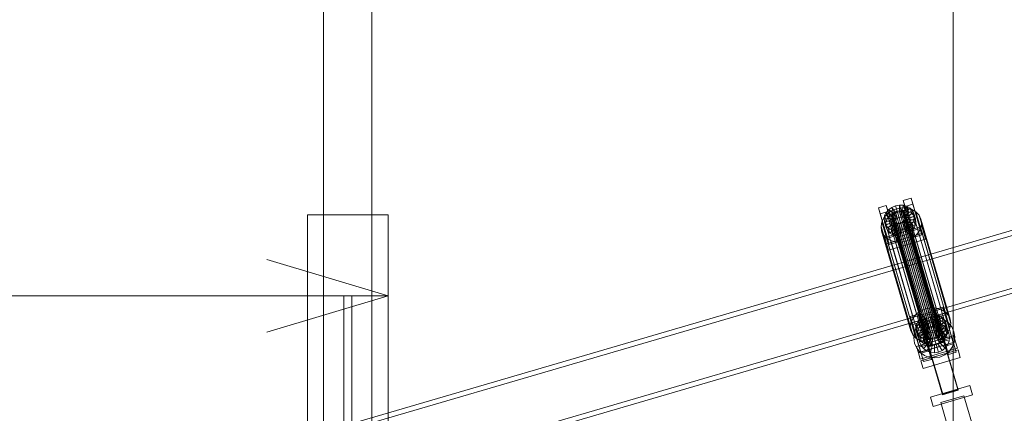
# Model space of a CAD drawing. Header units: millimetres. Extents: x -4395 to 65662, y -65530 to 6847.
# Tile 583 of 656: x 5494 to 6713, y 1954 to 2442. Entities that reach past the tile are written whole.
import ezdxf

# ---------------------------------------------------------------- set-up
doc = ezdxf.new("R2010")
doc.units = ezdxf.units.MM
for name, color, linetype, lineweight in [('COTAS_P', 1, 'Continuous', 0), ('lateral_C01', 7, 'Continuous', 0), ('lateral_dosificador', 7, 'Continuous', 0)]:
    doc.layers.add(name, color=color, linetype=linetype, lineweight=lineweight)
doc.dimstyles.new('R19_100', dxfattribs={"dimtxt": 250, "dimasz": 150, "dimexe": 150, "dimexo": 80, "dimgap": 100, "dimtad": 1, "dimtih": 1, "dimtoh": 1, "dimdsep": 46, "dimcen": 0.09, "dimadec": 0, "dimazin": 0, "dimtfac": 1, "dimtdec": 4, "dimtofl": 0, "dimtmove": 0, "dimatfit": 3, "dimfxl": 1, "dimtolj": 1, "dimtzin": 0, "dimarcsym": 0})

# ---------------------------------------------------------------- blocks, each defined once
blk = doc.blocks.new('DIM_R33_1')
at = {"layer": 'COTAS_P'}
for p, q in [((796, 1103.4), (9904.9, 3783.4)), ((9904.9, 3783.4), (9748.3, 3784.2)), ((9904.9, 3783.4), (9773.7, 3697.9)), ((10158.9, 2920), (9904.9, 3783.4)), ((796, 1103.4), (927.2, 1188.9)), ((1050, 240), (796, 1103.4)), ((796, 1103.4), (952.6, 1102.6))]:
    blk.add_line(p, q, dxfattribs=at)
blk.add_text('9495 P', height=250, rotation=16.3948, dxfattribs=at).set_placement((5322.2, 2539.3))
blk = doc.blocks.new('DIM_R33_22')
at = {"layer": 'COTAS_P'}
for p, q in [((4250, 2100), (4400, 2145)), ((5950, 2100), (5800, 2145)), ((4250, 1200), (4250, 2100)), ((5950, 2100), (4250, 2100)), ((4250, 2100), (4400, 2055)), ((5950, 2100), (5800, 2055)), ((5950, 1200), (5950, 2100))]:
    blk.add_line(p, q, dxfattribs=at)
blk.add_text('1700 P', height=250, rotation=180, dxfattribs=at).set_placement((5100, 2000))
blk = doc.blocks.new('DIM_R33_23')
at = {"layer": 'COTAS_P'}
for p, q in [((5950, 3800), (6650, 3800)), ((6650, 3800), (6605, 3650)), ((6650, 1200), (6650, 3800)), ((6650, 3800), (6695, 3650)), ((6650, 1200), (6605, 1350)), ((6650, 1200), (6695, 1350)), ((5950, 1200), (6650, 1200))]:
    blk.add_line(p, q, dxfattribs=at)
blk.add_text('2600 P', height=250, rotation=90, dxfattribs=at).set_placement((6550, 2500))

msp = doc.modelspace()

# ---------------------------------------------------------------- linework, layer by layer
at = {"layer": 'lateral_C01'}
for p, q in [((7538.801, 2419.466), (6598.176, 2144.461)), ((6599.86, 2138.702), (7540.485, 2413.707)), ((6617.491, 2078.397), (7558.116, 2353.402)), ((7559.8, 2347.643), (6619.175, 2072.639)), ((6588.063, 2218.082), (6597.656, 2220.904)), ((6597.656, 2220.904), (6599.91, 2213.197)), ((6608.786, 2183.193), (6597.656, 2220.904)), ((6557.364, 2209.05), (6566.957, 2211.872)), ((6559.617, 2201.342), (6557.364, 2209.05)), ((6557.364, 2209.05), (6568.494, 2171.338)), ((6566.957, 2211.872), (6569.211, 2204.165)), ((6578.087, 2174.161), (6566.957, 2211.872)), ((6570.075, 2206.603), (6574.031, 2209.387)), ((6573.584, 2204.968), (6579.69, 2207.504)), ((6574.031, 2209.387), (6578.599, 2211.284)), ((6578.754, 2202.529), (6574.031, 2209.387)), ((6574.031, 2209.387), (6575.963, 2202.781)), ((6578.599, 2211.284), (6583.466, 2212.163)), ((6580.917, 2203.427), (6578.599, 2211.284)), ((6578.599, 2211.284), (6580.53, 2204.677)), ((6579.69, 2207.504), (6586.197, 2208.679)), ((6579.69, 2207.504), (6615.905, 2083.634)), ((6583.223, 2203.844), (6583.466, 2212.163)), ((6583.466, 2212.163), (6588.303, 2211.965)), ((6583.466, 2212.163), (6585.398, 2205.557)), ((6585.514, 2203.75), (6588.303, 2211.965)), ((6586.197, 2208.679), (6592.663, 2208.415)), ((6586.197, 2208.679), (6622.412, 2084.81)), ((6587.634, 2203.153), (6592.778, 2210.704)), ((6590.316, 2210.374), (6588.063, 2218.082)), ((6588.063, 2218.082), (6599.193, 2180.37)), ((6588.303, 2211.965), (6592.778, 2210.704)), ((6588.303, 2211.965), (6590.234, 2205.359)), ((6589.438, 2202.092), (6596.587, 2208.464)), ((6599.91, 2213.197), (6590.316, 2210.374)), ((6601.446, 2172.663), (6590.316, 2210.374)), ((6592.663, 2208.415), (6598.645, 2206.728)), ((6592.663, 2208.415), (6628.878, 2084.545)), ((6592.778, 2210.704), (6596.587, 2208.464)), ((6592.778, 2210.704), (6594.709, 2204.097)), ((6596.587, 2208.464), (6599.47, 2205.4)), ((6596.587, 2208.464), (6598.518, 2201.858)), ((6599.91, 2213.197), (6611.039, 2175.486)), ((6569.211, 2204.165), (6559.617, 2201.342)), ((6570.747, 2163.631), (6559.617, 2201.342)), ((6561.532, 2191.317), (6564.185, 2196.589)), ((6564.185, 2196.589), (6568.295, 2201.245)), ((6564.185, 2196.589), (6600.4, 2072.72)), ((6564.258, 2195.04), (6565.016, 2199.176)), ((6574.124, 2195.733), (6564.258, 2195.04)), ((6565.016, 2199.176), (6567, 2203.12)), ((6574.483, 2197.692), (6565.016, 2199.176)), ((6565.016, 2199.176), (6566.947, 2192.569)), ((6568.932, 2196.513), (6566.947, 2192.569)), ((6567, 2203.12), (6570.075, 2206.603)), ((6575.423, 2199.56), (6567, 2203.12)), ((6567, 2203.12), (6568.932, 2196.513)), ((6568.295, 2201.245), (6573.584, 2204.968)), ((6568.295, 2201.245), (6604.51, 2077.376)), ((6572.007, 2199.996), (6568.932, 2196.513)), ((6568.932, 2196.513), (6577.355, 2192.954)), ((6569.211, 2204.165), (6580.34, 2166.453)), ((6576.88, 2201.21), (6570.075, 2206.603)), ((6570.075, 2206.603), (6572.007, 2199.996)), ((6575.963, 2202.781), (6572.007, 2199.996)), ((6572.007, 2199.996), (6578.811, 2194.603)), ((6573.584, 2204.968), (6609.799, 2081.099)), ((6573.802, 2196.834), (6574.161, 2198.793)), ((6574.048, 2194.917), (6573.802, 2196.834)), ((6573.802, 2196.834), (6615.812, 2053.145)), ((6574.483, 2197.692), (6574.124, 2195.733)), ((6576.056, 2189.126), (6574.124, 2195.733)), ((6574.124, 2195.733), (6574.37, 2193.816)), ((6574.161, 2198.793), (6575.101, 2200.661)), ((6574.161, 2198.793), (6616.171, 2055.105)), ((6575.423, 2199.56), (6574.483, 2197.692)), ((6576.415, 2191.086), (6574.483, 2197.692)), ((6575.101, 2200.661), (6576.558, 2202.311)), ((6575.101, 2200.661), (6617.111, 2056.973)), ((6576.88, 2201.21), (6575.423, 2199.56)), ((6577.355, 2192.954), (6575.423, 2199.56)), ((6580.53, 2204.677), (6575.963, 2202.781)), ((6575.963, 2202.781), (6580.685, 2195.923)), ((6576.558, 2202.311), (6578.432, 2203.63)), ((6576.558, 2202.311), (6618.567, 2058.623)), ((6578.754, 2202.529), (6576.88, 2201.21)), ((6578.811, 2194.603), (6576.88, 2201.21)), ((6578.432, 2203.63), (6580.595, 2204.528)), ((6578.432, 2203.63), (6620.441, 2059.942)), ((6580.917, 2203.427), (6578.754, 2202.529)), ((6580.685, 2195.923), (6578.754, 2202.529)), ((6578.811, 2194.603), (6580.685, 2195.923)), ((6585.398, 2205.557), (6580.53, 2204.677)), ((6580.53, 2204.677), (6582.849, 2196.821)), ((6580.595, 2204.528), (6582.901, 2204.945)), ((6580.595, 2204.528), (6622.605, 2060.84)), ((6580.685, 2195.923), (6582.849, 2196.821)), ((6583.223, 2203.844), (6580.917, 2203.427)), ((6582.849, 2196.821), (6580.917, 2203.427)), ((6582.849, 2196.821), (6585.155, 2197.237)), ((6582.901, 2204.945), (6585.192, 2204.851)), ((6582.901, 2204.945), (6624.91, 2061.257)), ((6585.514, 2203.75), (6583.223, 2203.844)), ((6585.155, 2197.237), (6583.223, 2203.844)), ((6585.398, 2205.557), (6585.155, 2197.237)), ((6585.155, 2197.237), (6587.445, 2197.144)), ((6585.192, 2204.851), (6587.312, 2204.254)), ((6585.192, 2204.851), (6627.201, 2061.163)), ((6590.234, 2205.359), (6585.398, 2205.557)), ((6587.634, 2203.153), (6585.514, 2203.75)), ((6587.445, 2197.144), (6585.514, 2203.75)), ((6587.312, 2204.254), (6589.116, 2203.193)), ((6587.312, 2204.254), (6629.321, 2060.565)), ((6590.234, 2205.359), (6587.445, 2197.144)), ((6587.445, 2197.144), (6589.565, 2196.546)), ((6589.438, 2202.092), (6587.634, 2203.153)), ((6589.565, 2196.546), (6587.634, 2203.153)), ((6589.116, 2203.193), (6590.482, 2201.741)), ((6589.116, 2203.193), (6631.125, 2059.505)), ((6590.804, 2200.64), (6589.438, 2202.092)), ((6591.369, 2195.485), (6589.438, 2202.092)), ((6594.709, 2204.097), (6589.565, 2196.546)), ((6589.565, 2196.546), (6591.369, 2195.485)), ((6594.709, 2204.097), (6590.234, 2205.359)), ((6591.203, 2196.122), (6590.263, 2194.254)), ((6590.482, 2201.741), (6591.316, 2199.998)), ((6590.482, 2201.741), (6632.491, 2058.053)), ((6590.804, 2200.64), (6599.47, 2205.4)), ((6591.638, 2198.897), (6590.804, 2200.64)), ((6592.735, 2194.034), (6590.804, 2200.64)), ((6591.562, 2198.081), (6591.203, 2196.122)), ((6591.203, 2196.122), (6633.212, 2052.434)), ((6591.316, 2199.998), (6591.562, 2198.081)), ((6633.326, 2056.309), (6591.316, 2199.998)), ((6598.518, 2201.858), (6591.369, 2195.485)), ((6591.369, 2195.485), (6592.735, 2194.034)), ((6591.525, 2195.021), (6591.884, 2196.98)), ((6591.562, 2198.081), (6633.571, 2054.393)), ((6601.232, 2201.719), (6591.638, 2198.897)), ((6591.638, 2198.897), (6593.57, 2192.29)), ((6591.884, 2196.98), (6591.638, 2198.897)), ((6591.884, 2196.98), (6601.751, 2197.673)), ((6593.816, 2190.374), (6591.884, 2196.98)), ((6601.402, 2198.794), (6592.735, 2194.034)), ((6593.57, 2192.29), (6603.163, 2195.113)), ((6598.518, 2201.858), (6594.709, 2204.097)), ((6601.402, 2198.794), (6598.518, 2201.858)), ((6598.645, 2206.728), (6603.737, 2203.734)), ((6598.645, 2206.728), (6634.86, 2082.859)), ((6599.47, 2205.4), (6601.232, 2201.719)), ((6599.47, 2205.4), (6601.402, 2198.794)), ((6601.751, 2197.673), (6600.992, 2193.537)), ((6603.163, 2195.113), (6601.232, 2201.719)), ((6601.232, 2201.719), (6601.751, 2197.673)), ((6603.163, 2195.113), (6601.402, 2198.794)), ((6601.751, 2197.673), (6603.682, 2191.067)), ((6603.682, 2191.067), (6603.163, 2195.113)), ((6603.737, 2203.734), (6607.592, 2199.638)), ((6603.737, 2203.734), (6639.952, 2079.865)), ((6607.592, 2199.638), (6609.947, 2194.717)), ((6607.592, 2199.638), (6643.807, 2075.768)), ((6560.518, 2185.788), (6561.532, 2191.317)), ((6561.212, 2180.379), (6560.518, 2185.788)), ((6560.518, 2185.788), (6596.733, 2061.919)), ((6561.532, 2191.317), (6597.747, 2067.448)), ((6564.258, 2195.04), (6566.189, 2188.433)), ((6564.777, 2190.994), (6564.258, 2195.04)), ((6574.37, 2193.816), (6564.777, 2190.994)), ((6564.777, 2190.994), (6566.708, 2184.387)), ((6566.538, 2187.313), (6564.777, 2190.994)), ((6565.152, 2172.063), (6611.2, 2185.611)), ((6566.947, 2192.569), (6566.189, 2188.433)), ((6566.189, 2188.433), (6576.056, 2189.126)), ((6566.189, 2188.433), (6566.708, 2184.387)), ((6575.204, 2192.073), (6566.538, 2187.313)), ((6566.538, 2187.313), (6568.469, 2180.706)), ((6569.421, 2184.248), (6566.538, 2187.313)), ((6566.708, 2184.387), (6576.302, 2187.21)), ((6566.708, 2184.387), (6568.469, 2180.706)), ((6566.947, 2192.569), (6576.415, 2191.086)), ((6568.469, 2180.706), (6577.136, 2185.466)), ((6576.57, 2190.621), (6569.421, 2184.248)), ((6569.421, 2184.248), (6571.353, 2177.642)), ((6573.23, 2182.009), (6569.421, 2184.248)), ((6571.353, 2177.642), (6578.502, 2184.015)), ((6578.374, 2189.56), (6573.23, 2182.009)), ((6574.882, 2193.174), (6574.048, 2194.917)), ((6574.048, 2194.917), (6616.057, 2051.229)), ((6576.302, 2187.21), (6574.37, 2193.816)), ((6574.37, 2193.816), (6575.204, 2192.073)), ((6576.248, 2191.722), (6574.882, 2193.174)), ((6574.882, 2193.174), (6616.892, 2049.485)), ((6575.162, 2175.403), (6580.306, 2182.954)), ((6577.136, 2185.466), (6575.204, 2192.073)), ((6575.204, 2192.073), (6576.57, 2190.621)), ((6576.056, 2189.126), (6576.415, 2191.086)), ((6576.302, 2187.21), (6576.056, 2189.126)), ((6578.053, 2190.661), (6576.248, 2191.722)), ((6576.248, 2191.722), (6618.258, 2048.034)), ((6577.136, 2185.466), (6576.302, 2187.21)), ((6576.415, 2191.086), (6577.355, 2192.954)), ((6578.502, 2184.015), (6576.57, 2190.621)), ((6576.57, 2190.621), (6578.374, 2189.56)), ((6578.502, 2184.015), (6577.136, 2185.466)), ((6577.355, 2192.954), (6578.811, 2194.603)), ((6580.494, 2188.963), (6577.706, 2180.748)), ((6580.172, 2190.064), (6578.053, 2190.661)), ((6578.053, 2190.661), (6620.062, 2046.973)), ((6580.306, 2182.954), (6578.374, 2189.56)), ((6578.374, 2189.56), (6580.494, 2188.963)), ((6580.306, 2182.954), (6578.502, 2184.015)), ((6582.463, 2189.97), (6580.172, 2190.064)), ((6580.172, 2190.064), (6622.182, 2046.375)), ((6582.426, 2182.356), (6580.306, 2182.954)), ((6582.426, 2182.356), (6580.494, 2188.963)), ((6580.494, 2188.963), (6582.785, 2188.869)), ((6584.769, 2190.387), (6582.463, 2189.97)), ((6582.463, 2189.97), (6624.473, 2046.282)), ((6582.785, 2188.869), (6582.542, 2180.55)), ((6582.785, 2188.869), (6585.091, 2189.286)), ((6584.717, 2182.263), (6582.785, 2188.869)), ((6586.933, 2191.285), (6584.769, 2190.387)), ((6584.769, 2190.387), (6626.778, 2046.698)), ((6585.091, 2189.286), (6587.254, 2190.184)), ((6585.091, 2189.286), (6587.41, 2181.429)), ((6587.022, 2182.679), (6585.091, 2189.286)), ((6588.806, 2192.604), (6586.933, 2191.285)), ((6586.933, 2191.285), (6628.942, 2047.597)), ((6589.186, 2183.578), (6587.022, 2182.679)), ((6587.254, 2190.184), (6589.128, 2191.503)), ((6587.254, 2190.184), (6591.977, 2183.326)), ((6589.186, 2183.578), (6587.254, 2190.184)), ((6591.977, 2183.326), (6587.41, 2181.429)), ((6590.263, 2194.254), (6588.806, 2192.604)), ((6588.806, 2192.604), (6630.816, 2048.916)), ((6589.128, 2191.503), (6590.585, 2193.153)), ((6589.128, 2191.503), (6595.933, 2186.11)), ((6591.06, 2184.897), (6589.128, 2191.503)), ((6591.06, 2184.897), (6589.186, 2183.578)), ((6593.909, 2176.719), (6589.186, 2183.578)), ((6590.263, 2194.254), (6632.272, 2050.566)), ((6590.585, 2193.153), (6591.525, 2195.021)), ((6590.585, 2193.153), (6599.008, 2189.593)), ((6592.516, 2186.546), (6590.585, 2193.153)), ((6592.516, 2186.546), (6591.06, 2184.897)), ((6597.865, 2179.504), (6591.06, 2184.897)), ((6591.525, 2195.021), (6600.992, 2193.537)), ((6593.456, 2188.415), (6591.525, 2195.021)), ((6595.933, 2186.11), (6591.977, 2183.326)), ((6591.977, 2183.326), (6593.909, 2176.719)), ((6593.456, 2188.415), (6592.516, 2186.546)), ((6600.939, 2182.987), (6592.516, 2186.546)), ((6592.735, 2194.034), (6593.57, 2192.29)), ((6593.816, 2190.374), (6593.456, 2188.415)), ((6602.924, 2186.931), (6593.456, 2188.415)), ((6593.57, 2192.29), (6593.816, 2190.374)), ((6603.682, 2191.067), (6593.816, 2190.374)), ((6599.008, 2189.593), (6595.933, 2186.11)), ((6595.933, 2186.11), (6597.865, 2179.504)), ((6597.865, 2179.504), (6600.939, 2182.987)), ((6600.992, 2193.537), (6599.008, 2189.593)), ((6599.008, 2189.593), (6600.939, 2182.987)), ((6608.786, 2183.193), (6599.193, 2180.37)), ((6600.939, 2182.987), (6602.924, 2186.931)), ((6600.992, 2193.537), (6602.924, 2186.931)), ((6602.924, 2186.931), (6603.682, 2191.067)), ((6609.627, 2183.779), (6606.974, 2178.507)), ((6611.039, 2175.486), (6608.786, 2183.193)), ((6610.641, 2189.308), (6609.627, 2183.779)), ((6609.627, 2183.779), (6645.842, 2059.91)), ((6609.947, 2194.717), (6610.641, 2189.308)), ((6646.161, 2070.848), (6609.947, 2194.717)), ((6610.641, 2189.308), (6646.855, 2065.439)), ((6611.2, 2185.611), (6613.454, 2177.904)), ((6613.519, 2177.755), (6611.2, 2185.611)), ((6563.567, 2175.458), (6561.212, 2180.379)), ((6561.212, 2180.379), (6597.427, 2056.509)), ((6567.421, 2171.361), (6563.567, 2175.458)), ((6563.567, 2175.458), (6599.782, 2051.589)), ((6567.405, 2164.355), (6565.152, 2172.063)), ((6565.152, 2172.063), (6567.471, 2164.206)), ((6613.454, 2177.904), (6567.405, 2164.355)), ((6572.514, 2168.368), (6567.421, 2171.361)), ((6567.421, 2171.361), (6603.636, 2047.492)), ((6613.519, 2177.755), (6567.471, 2164.206)), ((6568.469, 2180.706), (6571.353, 2177.642)), ((6578.087, 2174.161), (6568.494, 2171.338)), ((6568.494, 2171.338), (6570.747, 2163.631)), ((6571.353, 2177.642), (6575.162, 2175.403)), ((6573.23, 2182.009), (6575.162, 2175.403)), ((6577.706, 2180.748), (6573.23, 2182.009)), ((6575.162, 2175.403), (6579.637, 2174.141)), ((6577.706, 2180.748), (6579.637, 2174.141)), ((6582.542, 2180.55), (6577.706, 2180.748)), ((6580.34, 2166.453), (6578.087, 2174.161)), ((6579.637, 2174.141), (6582.426, 2182.356)), ((6579.637, 2174.141), (6584.473, 2173.943)), ((6579.673, 2172.283), (6598.86, 2177.928)), ((6579.745, 2172.038), (6579.673, 2172.283)), ((6636.866, 1977.907), (6579.673, 2172.283)), ((6598.932, 2177.684), (6579.745, 2172.038)), ((6636.937, 1977.663), (6579.745, 2172.038)), ((6584.717, 2182.263), (6582.426, 2182.356)), ((6587.41, 2181.429), (6582.542, 2180.55)), ((6582.542, 2180.55), (6584.473, 2173.943)), ((6584.473, 2173.943), (6584.717, 2182.263)), ((6584.473, 2173.943), (6589.341, 2174.823)), ((6587.022, 2182.679), (6584.717, 2182.263)), ((6589.341, 2174.823), (6587.022, 2182.679)), ((6587.41, 2181.429), (6589.341, 2174.823)), ((6589.341, 2174.823), (6593.909, 2176.719)), ((6593.909, 2176.719), (6597.865, 2179.504)), ((6602.863, 2173.851), (6597.575, 2170.128)), ((6598.86, 2177.928), (6598.932, 2177.684)), ((6656.052, 1983.553), (6598.86, 2177.928)), ((6598.932, 2177.684), (6656.124, 1983.308)), ((6599.193, 2180.37), (6601.446, 2172.663)), ((6601.446, 2172.663), (6611.039, 2175.486)), ((6606.974, 2178.507), (6602.863, 2173.851)), ((6602.863, 2173.851), (6639.078, 2049.981)), ((6606.974, 2178.507), (6643.189, 2054.637)), ((6613.454, 2177.904), (6615.772, 2170.047)), ((6615.772, 2170.047), (6613.519, 2177.755)), ((6569.724, 2156.499), (6567.405, 2164.355)), ((6567.471, 2164.206), (6569.724, 2156.499)), ((6569.724, 2156.499), (6615.772, 2170.047)), ((6570.747, 2163.631), (6580.34, 2166.453)), ((6578.496, 2166.681), (6572.514, 2168.368)), ((6572.514, 2168.368), (6608.728, 2044.499)), ((6584.961, 2166.417), (6578.496, 2166.681)), ((6578.496, 2166.681), (6614.711, 2042.812)), ((6591.469, 2167.592), (6584.961, 2166.417)), ((6584.961, 2166.417), (6621.176, 2042.548)), ((6597.575, 2170.128), (6591.469, 2167.592)), ((6591.469, 2167.592), (6627.684, 2043.723)), ((6597.575, 2170.128), (6633.79, 2046.259)), ((6598.176, 2144.461), (5657.552, 1869.456)), ((5659.235, 1863.697), (6599.86, 2138.702)), ((6617.491, 2078.397), (6598.176, 2144.461)), ((6598.176, 2144.461), (6599.86, 2138.702)), ((6599.86, 2138.702), (6619.175, 2072.639)), ((6627.497, 2083.202), (6637.09, 2086.024)), ((6637.09, 2086.024), (6639.344, 2078.317)), ((6648.22, 2048.313), (6637.09, 2086.024)), ((5676.866, 1803.393), (6617.491, 2078.397)), ((6596.798, 2074.17), (6606.391, 2076.992)), ((6599.051, 2066.462), (6596.798, 2074.17)), ((6596.798, 2074.17), (6607.928, 2036.458)), ((6604.51, 2077.376), (6600.4, 2072.72)), ((6609.799, 2081.099), (6604.51, 2077.376)), ((6606.391, 2076.992), (6608.645, 2069.285)), ((6617.521, 2039.281), (6606.391, 2076.992)), ((6609.509, 2071.723), (6613.465, 2074.507)), ((6615.905, 2083.634), (6609.799, 2081.099)), ((6613.465, 2074.507), (6618.033, 2076.404)), ((6618.188, 2067.649), (6613.465, 2074.507)), ((6613.465, 2074.507), (6615.397, 2067.901)), ((6622.412, 2084.81), (6615.905, 2083.634)), ((6618.033, 2076.404), (6622.9, 2077.283)), ((6620.351, 2068.547), (6618.033, 2076.404)), ((6618.033, 2076.404), (6619.964, 2069.798)), ((6619.175, 2072.638), (6625.726, 2073.664)), ((6628.878, 2084.545), (6622.412, 2084.81)), ((6622.657, 2068.964), (6622.9, 2077.283)), ((6622.9, 2077.283), (6627.737, 2077.085)), ((6622.9, 2077.283), (6624.832, 2070.677)), ((6624.948, 2068.87), (6627.737, 2077.085)), ((6625.726, 2073.664), (6632.319, 2072.959)), ((6627.068, 2068.273), (6632.212, 2075.824)), ((6629.75, 2075.494), (6627.497, 2083.202)), ((6627.497, 2083.202), (6638.627, 2045.491)), ((6627.737, 2077.085), (6632.212, 2075.824)), ((6627.737, 2077.085), (6629.668, 2070.479)), ((6628.872, 2067.212), (6636.021, 2073.585)), ((6634.86, 2082.859), (6628.878, 2084.545)), ((6639.344, 2078.317), (6629.75, 2075.494)), ((6640.88, 2037.783), (6629.75, 2075.494)), ((6630.405, 2073.441), (6639.998, 2076.263)), ((6630.405, 2073.441), (6643.953, 2027.393)), ((6632.212, 2075.824), (6636.021, 2073.585)), ((6632.212, 2075.824), (6634.143, 2069.218)), ((6639.952, 2079.865), (6634.86, 2082.859)), ((6636.021, 2073.585), (6638.904, 2070.52)), ((6636.021, 2073.585), (6637.952, 2066.978)), ((6639.344, 2078.317), (6650.473, 2040.606)), ((6643.807, 2075.768), (6639.952, 2079.865)), ((6653.546, 2030.215), (6639.998, 2076.263)), ((6646.161, 2070.848), (6643.807, 2075.768)), ((6619.175, 2072.639), (5678.55, 1797.634)), ((6597.747, 2067.448), (6596.733, 2061.919)), ((6596.733, 2061.919), (6597.427, 2056.509)), ((6600.4, 2072.72), (6597.747, 2067.448)), ((6608.645, 2069.285), (6599.051, 2066.462)), ((6610.181, 2028.751), (6599.051, 2066.462)), ((6599.706, 2064.409), (6609.299, 2067.231)), ((6599.706, 2064.409), (6613.254, 2018.36)), ((6603.692, 2060.16), (6604.45, 2064.296)), ((6604.044, 2060.432), (6607.952, 2065.789)), ((6604.45, 2064.296), (6606.434, 2068.24)), ((6613.917, 2062.812), (6604.45, 2064.296)), ((6604.45, 2064.296), (6606.381, 2057.69)), ((6608.366, 2061.633), (6606.381, 2057.69)), ((6606.434, 2068.24), (6609.509, 2071.723)), ((6614.857, 2064.68), (6606.434, 2068.24)), ((6606.434, 2068.24), (6608.366, 2061.633)), ((6607.952, 2065.789), (6613.112, 2069.953)), ((6611.441, 2065.116), (6608.366, 2061.633)), ((6608.366, 2061.633), (6616.789, 2058.074)), ((6608.645, 2069.285), (6619.774, 2031.574)), ((6622.848, 2021.183), (6609.299, 2067.231)), ((6616.314, 2066.33), (6609.509, 2071.723)), ((6609.509, 2071.723), (6611.441, 2065.116)), ((6609.663, 2057.368), (6612.586, 2061.375)), ((6615.397, 2067.901), (6611.441, 2065.116)), ((6611.441, 2065.116), (6618.245, 2059.724)), ((6612.586, 2061.375), (6616.446, 2064.49)), ((6619.827, 2054.478), (6612.586, 2061.375)), ((6613.112, 2069.953), (6619.175, 2072.638)), ((6613.917, 2062.812), (6613.558, 2060.853)), ((6614.857, 2064.68), (6613.917, 2062.812)), ((6615.849, 2056.206), (6613.917, 2062.812)), ((6616.314, 2066.33), (6614.857, 2064.68)), ((6616.789, 2058.074), (6614.857, 2064.68)), ((6619.964, 2069.798), (6615.397, 2067.901)), ((6615.397, 2067.901), (6620.119, 2061.043)), ((6618.188, 2067.649), (6616.314, 2066.33)), ((6618.245, 2059.724), (6616.314, 2066.33)), ((6616.446, 2064.49), (6620.981, 2066.499)), ((6621.656, 2055.954), (6616.446, 2064.49)), ((6620.351, 2068.547), (6618.188, 2067.649)), ((6620.119, 2061.043), (6618.188, 2067.649)), ((6618.245, 2059.724), (6620.119, 2061.043)), ((6624.832, 2070.677), (6619.964, 2069.798)), ((6619.964, 2069.798), (6622.283, 2061.941)), ((6620.119, 2061.043), (6622.283, 2061.941)), ((6622.657, 2068.964), (6620.351, 2068.547)), ((6622.283, 2061.941), (6620.351, 2068.547)), ((6620.981, 2066.499), (6625.882, 2067.266)), ((6623.804, 2056.905), (6620.981, 2066.499)), ((6622.283, 2061.941), (6624.589, 2062.358)), ((6624.91, 2061.257), (6622.605, 2060.84)), ((6624.948, 2068.87), (6622.657, 2068.964)), ((6624.589, 2062.358), (6622.657, 2068.964)), ((6624.832, 2070.677), (6624.589, 2062.358)), ((6624.589, 2062.358), (6626.879, 2062.264)), ((6629.668, 2070.479), (6624.832, 2070.677)), ((6627.201, 2061.163), (6624.91, 2061.257)), ((6627.068, 2068.273), (6624.948, 2068.87)), ((6626.879, 2062.264), (6624.948, 2068.87)), ((6626.125, 2057.269), (6625.882, 2067.266)), ((6625.882, 2067.266), (6630.813, 2066.738)), ((6629.668, 2070.479), (6626.879, 2062.264)), ((6626.879, 2062.264), (6628.999, 2061.666)), ((6628.872, 2067.212), (6627.068, 2068.273)), ((6628.999, 2061.666), (6627.068, 2068.273)), ((6629.321, 2060.565), (6627.201, 2061.163)), ((6628.461, 2057.019), (6630.813, 2066.738)), ((6630.238, 2065.76), (6628.872, 2067.212)), ((6630.803, 2060.606), (6628.872, 2067.212)), ((6634.143, 2069.218), (6628.999, 2061.666)), ((6628.999, 2061.666), (6630.803, 2060.606)), ((6634.143, 2069.218), (6629.668, 2070.479)), ((6630.238, 2065.76), (6638.904, 2070.52)), ((6631.072, 2064.017), (6630.238, 2065.76)), ((6632.169, 2059.154), (6630.238, 2065.76)), ((6630.653, 2056.173), (6635.441, 2064.952)), ((6637.952, 2066.978), (6630.803, 2060.606)), ((6630.813, 2066.738), (6635.441, 2064.952)), ((6630.959, 2060.141), (6631.318, 2062.1)), ((6640.666, 2066.839), (6631.072, 2064.017)), ((6631.072, 2064.017), (6633.004, 2057.41)), ((6631.318, 2062.1), (6631.072, 2064.017)), ((6631.318, 2062.1), (6641.185, 2062.793)), ((6633.25, 2055.494), (6631.318, 2062.1)), ((6640.836, 2063.914), (6632.169, 2059.154)), ((6632.319, 2072.959), (6638.505, 2070.571)), ((6632.551, 2054.788), (6639.448, 2062.029)), ((6637.952, 2066.978), (6634.143, 2069.218)), ((6635.441, 2064.952), (6639.448, 2062.029)), ((6640.836, 2063.914), (6637.952, 2066.978)), ((6638.505, 2070.571), (6643.862, 2066.664)), ((6638.904, 2070.52), (6640.666, 2066.839)), ((6638.904, 2070.52), (6640.836, 2063.914)), ((6639.448, 2062.029), (6642.562, 2058.169)), ((6641.185, 2062.793), (6640.426, 2058.657)), ((6642.597, 2060.233), (6640.666, 2066.839)), ((6640.666, 2066.839), (6641.185, 2062.793)), ((6642.597, 2060.233), (6640.836, 2063.914)), ((6641.185, 2062.793), (6643.116, 2056.187)), ((6643.862, 2066.664), (6648.025, 2061.503)), ((6645.842, 2059.91), (6646.855, 2065.439)), ((6646.855, 2065.439), (6646.161, 2070.848)), ((6648.025, 2061.503), (6650.711, 2055.44)), ((6597.427, 2056.509), (6599.782, 2051.589)), ((6599.782, 2051.589), (6603.636, 2047.492)), ((6600.952, 2047.653), (6601.657, 2054.246)), ((6601.657, 2054.246), (6604.044, 2060.432)), ((6613.558, 2060.853), (6603.692, 2060.16)), ((6603.692, 2060.16), (6605.623, 2053.554)), ((6604.211, 2056.114), (6603.692, 2060.16)), ((6613.804, 2058.936), (6604.211, 2056.114)), ((6604.211, 2056.114), (6606.142, 2049.507)), ((6605.972, 2052.433), (6604.211, 2056.114)), ((6604.586, 2037.183), (6650.634, 2050.731)), ((6606.381, 2057.69), (6605.623, 2053.554)), ((6605.623, 2053.554), (6615.49, 2054.247)), ((6605.623, 2053.554), (6606.142, 2049.507)), ((6614.638, 2057.193), (6605.972, 2052.433)), ((6605.972, 2052.433), (6607.903, 2045.827)), ((6608.855, 2049.369), (6605.972, 2052.433)), ((6606.142, 2049.507), (6615.736, 2052.33)), ((6606.142, 2049.507), (6607.903, 2045.827)), ((6606.381, 2057.69), (6615.849, 2056.206)), ((6607.35, 2047.809), (6607.877, 2052.741)), ((6607.877, 2052.741), (6609.663, 2057.368)), ((6617.597, 2050.388), (6607.877, 2052.741)), ((6607.903, 2045.827), (6616.57, 2050.586)), ((6616.004, 2055.741), (6608.855, 2049.369)), ((6608.855, 2049.369), (6610.787, 2042.762)), ((6612.664, 2047.129), (6608.855, 2049.369)), ((6618.443, 2052.58), (6609.663, 2057.368)), ((6610.787, 2042.762), (6617.936, 2049.135)), ((6617.808, 2054.68), (6612.664, 2047.129)), ((6615.49, 2054.247), (6613.558, 2060.853)), ((6613.558, 2060.853), (6613.804, 2058.936)), ((6615.736, 2052.33), (6613.804, 2058.936)), ((6613.804, 2058.936), (6614.638, 2057.193)), ((6616.57, 2050.586), (6614.638, 2057.193)), ((6614.638, 2057.193), (6616.004, 2055.741)), ((6615.49, 2054.247), (6615.849, 2056.206)), ((6615.736, 2052.33), (6615.49, 2054.247)), ((6616.57, 2050.586), (6615.736, 2052.33)), ((6616.171, 2055.105), (6615.812, 2053.145)), ((6615.812, 2053.145), (6616.057, 2051.229)), ((6615.849, 2056.206), (6616.789, 2058.074)), ((6617.936, 2049.135), (6616.004, 2055.741)), ((6616.004, 2055.741), (6617.808, 2054.68)), ((6616.057, 2051.229), (6616.892, 2049.485)), ((6617.111, 2056.973), (6616.171, 2055.105)), ((6617.936, 2049.135), (6616.57, 2050.586)), ((6616.789, 2058.074), (6618.245, 2059.724)), ((6616.892, 2049.485), (6618.258, 2048.034)), ((6618.567, 2058.623), (6617.111, 2056.973)), ((6619.928, 2054.083), (6617.14, 2045.868)), ((6617.347, 2048.052), (6617.597, 2050.388)), ((6617.597, 2050.388), (6618.443, 2052.58)), ((6619.74, 2048.074), (6617.808, 2054.68)), ((6617.808, 2054.68), (6619.928, 2054.083)), ((6619.74, 2048.074), (6617.936, 2049.135)), ((6618.443, 2052.58), (6619.827, 2054.478)), ((6620.441, 2059.942), (6618.567, 2058.623)), ((6619.827, 2054.478), (6621.656, 2055.954)), ((6621.86, 2047.476), (6619.928, 2054.083)), ((6619.928, 2054.083), (6622.219, 2053.989)), ((6622.605, 2060.84), (6620.441, 2059.942)), ((6621.656, 2055.954), (6623.804, 2056.905)), ((6622.219, 2053.989), (6621.976, 2045.67)), ((6622.219, 2053.989), (6624.525, 2054.406)), ((6624.151, 2047.383), (6622.219, 2053.989)), ((6623.804, 2056.905), (6626.125, 2057.269)), ((6624.525, 2054.406), (6626.688, 2055.304)), ((6624.525, 2054.406), (6626.844, 2046.549)), ((6626.456, 2047.799), (6624.525, 2054.406)), ((6626.125, 2057.269), (6628.461, 2057.019)), ((6626.688, 2055.304), (6628.562, 2056.623)), ((6626.688, 2055.304), (6631.411, 2048.446)), ((6628.62, 2048.698), (6626.688, 2055.304)), ((6628.461, 2057.019), (6630.653, 2056.173)), ((6628.562, 2056.623), (6630.019, 2058.273)), ((6628.562, 2056.623), (6635.367, 2051.23)), ((6630.494, 2050.017), (6628.562, 2056.623)), ((6630.494, 2050.017), (6628.62, 2048.698)), ((6628.942, 2047.597), (6630.816, 2048.916)), ((6631.125, 2059.505), (6629.321, 2060.565)), ((6630.019, 2058.273), (6630.959, 2060.141)), ((6630.019, 2058.273), (6638.442, 2054.713)), ((6631.95, 2051.667), (6630.019, 2058.273)), ((6631.95, 2051.667), (6630.494, 2050.017)), ((6637.299, 2044.624), (6630.494, 2050.017)), ((6630.653, 2056.173), (6632.551, 2054.788)), ((6630.803, 2060.606), (6632.169, 2059.154)), ((6630.816, 2048.916), (6632.272, 2050.566)), ((6630.959, 2060.141), (6640.426, 2058.657)), ((6632.89, 2053.535), (6630.959, 2060.141)), ((6632.491, 2058.053), (6631.125, 2059.505)), ((6635.367, 2051.23), (6631.411, 2048.446)), ((6632.89, 2053.535), (6631.95, 2051.667)), ((6640.373, 2048.107), (6631.95, 2051.667)), ((6632.169, 2059.154), (6633.004, 2057.41)), ((6632.272, 2050.566), (6633.212, 2052.434)), ((6633.326, 2056.309), (6632.491, 2058.053)), ((6632.551, 2054.788), (6634.026, 2052.96)), ((6633.25, 2055.494), (6632.89, 2053.535)), ((6642.358, 2052.051), (6632.89, 2053.535)), ((6633.004, 2057.41), (6642.597, 2060.233)), ((6633.004, 2057.41), (6633.25, 2055.494)), ((6633.212, 2052.434), (6633.571, 2054.393)), ((6643.116, 2056.187), (6633.25, 2055.494)), ((6633.571, 2054.393), (6633.326, 2056.309)), ((6633.79, 2046.259), (6639.078, 2049.981)), ((6634.026, 2052.96), (6642.562, 2058.169)), ((6634.026, 2052.96), (6634.978, 2050.812)), ((6644.571, 2053.634), (6634.978, 2050.812)), ((6634.978, 2050.812), (6635.341, 2048.49)), ((6638.442, 2054.713), (6635.367, 2051.23)), ((6635.367, 2051.23), (6637.299, 2044.624)), ((6640.426, 2058.657), (6638.442, 2054.713)), ((6638.442, 2054.713), (6640.373, 2048.107)), ((6639.078, 2049.981), (6643.189, 2054.637)), ((6640.373, 2048.107), (6642.358, 2052.051)), ((6640.426, 2058.657), (6642.358, 2052.051)), ((6642.358, 2052.051), (6643.116, 2056.187)), ((6642.562, 2058.169), (6644.571, 2053.634)), ((6643.116, 2056.187), (6642.597, 2060.233)), ((6643.189, 2054.637), (6645.842, 2059.91)), ((6644.571, 2053.634), (6645.338, 2048.734)), ((6650.634, 2050.731), (6652.888, 2043.024)), ((6652.953, 2042.875), (6650.634, 2050.731)), ((6650.711, 2055.44), (6651.736, 2048.89)), ((6651.736, 2048.89), (6651.031, 2042.296)), ((6601.977, 2041.102), (6600.952, 2047.653)), ((6604.663, 2035.04), (6601.977, 2041.102)), ((6603.636, 2047.492), (6608.728, 2044.499)), ((6606.839, 2029.476), (6604.586, 2037.183)), ((6604.586, 2037.183), (6606.905, 2029.326)), ((6652.888, 2043.024), (6606.839, 2029.476)), ((6652.953, 2042.875), (6606.905, 2029.326)), ((6617.347, 2048.052), (6607.35, 2047.809)), ((6608.117, 2042.908), (6607.35, 2047.809)), ((6607.903, 2045.827), (6610.787, 2042.762)), ((6617.521, 2039.281), (6607.928, 2036.458)), ((6617.71, 2045.731), (6608.117, 2042.908)), ((6610.126, 2038.374), (6608.117, 2042.908)), ((6608.728, 2044.499), (6614.711, 2042.812)), ((6618.662, 2043.583), (6610.126, 2038.374)), ((6613.24, 2034.513), (6610.126, 2038.374)), ((6610.787, 2042.762), (6614.596, 2040.523)), ((6612.664, 2047.129), (6614.596, 2040.523)), ((6617.14, 2045.868), (6612.664, 2047.129)), ((6620.137, 2041.754), (6613.24, 2034.513)), ((6614.596, 2040.523), (6619.74, 2048.074)), ((6614.596, 2040.523), (6619.071, 2039.261)), ((6614.711, 2042.812), (6621.176, 2042.548)), ((6617.14, 2045.868), (6619.071, 2039.261)), ((6621.976, 2045.67), (6617.14, 2045.868)), ((6622.035, 2040.37), (6617.247, 2031.59)), ((6617.71, 2045.731), (6617.347, 2048.052)), ((6619.774, 2031.574), (6617.521, 2039.281)), ((6618.662, 2043.583), (6617.71, 2045.731)), ((6618.258, 2048.034), (6620.062, 2046.973)), ((6620.137, 2041.754), (6618.662, 2043.583)), ((6619.026, 2037.679), (6638.213, 2043.325)), ((6619.261, 2036.882), (6619.026, 2037.679)), ((6636.554, 1978.115), (6619.026, 2037.679)), ((6619.071, 2039.261), (6621.86, 2047.476)), ((6619.071, 2039.261), (6623.907, 2039.063)), ((6638.447, 2042.528), (6619.261, 2036.882)), ((6636.789, 1977.319), (6619.261, 2036.882)), ((6621.86, 2047.476), (6619.74, 2048.074)), ((6620.062, 2046.973), (6622.182, 2046.375)), ((6622.035, 2040.37), (6620.137, 2041.754)), ((6621.176, 2042.548), (6627.684, 2043.723)), ((6624.151, 2047.383), (6621.86, 2047.476)), ((6624.227, 2039.524), (6621.875, 2029.804)), ((6626.844, 2046.549), (6621.976, 2045.67)), ((6621.976, 2045.67), (6623.907, 2039.063)), ((6624.227, 2039.524), (6622.035, 2040.37)), ((6622.182, 2046.375), (6624.473, 2046.282)), ((6623.907, 2039.063), (6624.151, 2047.383)), ((6623.907, 2039.063), (6628.775, 2039.943)), ((6626.456, 2047.799), (6624.151, 2047.383)), ((6626.563, 2039.274), (6624.227, 2039.524)), ((6624.473, 2046.282), (6626.778, 2046.698)), ((6628.62, 2048.698), (6626.456, 2047.799)), ((6628.775, 2039.943), (6626.456, 2047.799)), ((6628.884, 2039.637), (6626.563, 2039.274)), ((6626.563, 2039.274), (6626.806, 2029.277)), ((6626.778, 2046.698), (6628.942, 2047.597)), ((6631.411, 2048.446), (6626.844, 2046.549)), ((6626.844, 2046.549), (6628.775, 2039.943)), ((6627.684, 2043.723), (6633.79, 2046.259)), ((6633.343, 2041.839), (6628.62, 2048.698)), ((6628.775, 2039.943), (6633.343, 2041.839)), ((6631.032, 2040.589), (6628.884, 2039.637)), ((6628.884, 2039.637), (6631.707, 2030.044)), ((6632.861, 2042.064), (6631.032, 2040.589)), ((6631.032, 2040.589), (6636.242, 2032.053)), ((6631.411, 2048.446), (6633.343, 2041.839)), ((6634.245, 2043.962), (6632.861, 2042.064)), ((6632.861, 2042.064), (6640.102, 2035.167)), ((6633.343, 2041.839), (6637.299, 2044.624)), ((6635.091, 2046.154), (6634.245, 2043.962)), ((6634.245, 2043.962), (6643.025, 2039.175)), ((6635.341, 2048.49), (6635.091, 2046.154)), ((6635.091, 2046.154), (6644.811, 2043.802)), ((6635.341, 2048.49), (6645.338, 2048.734)), ((6637.299, 2044.624), (6640.373, 2048.107)), ((6638.213, 2043.325), (6638.447, 2042.528)), ((6655.741, 1983.761), (6638.213, 2043.325)), ((6638.447, 2042.528), (6655.975, 1982.965)), ((6648.22, 2048.313), (6638.627, 2045.491)), ((6638.627, 2045.491), (6640.88, 2037.783)), ((6643.025, 2039.175), (6640.102, 2035.167)), ((6640.88, 2037.783), (6650.473, 2040.606)), ((6644.811, 2043.802), (6643.025, 2039.175)), ((6645.338, 2048.734), (6644.811, 2043.802)), ((6650.473, 2040.606), (6648.22, 2048.313)), ((6651.031, 2042.296), (6648.644, 2036.11)), ((6652.888, 2043.024), (6655.206, 2035.167)), ((6655.206, 2035.167), (6652.953, 2042.875)), ((6608.826, 2029.879), (6604.663, 2035.04)), ((6609.158, 2021.619), (6606.839, 2029.476)), ((6606.905, 2029.326), (6609.158, 2021.619)), ((6607.928, 2036.458), (6610.181, 2028.751)), ((6614.183, 2025.972), (6608.826, 2029.879)), ((6609.158, 2021.619), (6655.206, 2035.167)), ((6609.812, 2019.432), (6655.86, 2032.981)), ((6610.181, 2028.751), (6619.774, 2031.574)), ((6617.247, 2031.59), (6613.24, 2034.513)), ((6620.369, 2023.584), (6614.183, 2025.972)), ((6621.875, 2029.804), (6617.247, 2031.59)), ((6626.806, 2029.277), (6621.875, 2029.804)), ((6642.429, 2029.029), (6623.242, 2023.384)), ((6631.707, 2030.044), (6626.806, 2029.277)), ((6636.242, 2032.053), (6631.707, 2030.044)), ((6639.576, 2026.59), (6633.513, 2023.904)), ((6640.102, 2035.167), (6636.242, 2032.053)), ((6644.736, 2030.753), (6639.576, 2026.59)), ((6642.429, 2029.029), (6655.865, 1983.364)), ((6643.953, 2027.393), (6653.546, 2030.215)), ((6648.644, 2036.11), (6644.736, 2030.753)), ((6658.683, 2023.387), (6655.86, 2032.981)), ((6609.812, 2019.432), (6612.634, 2009.839)), ((6612.634, 2009.839), (6658.683, 2023.387)), ((6613.254, 2018.36), (6622.848, 2021.183)), ((6626.962, 2022.879), (6620.369, 2023.584)), ((6636.678, 1977.719), (6623.242, 2023.384)), ((6633.513, 2023.904), (6626.962, 2022.879)), ((6621.622, 1974.332), (6670.356, 1988.67)), ((6673.743, 1977.158), (6670.356, 1988.67)), ((6625.009, 1962.82), (6673.743, 1977.158)), ((6634.421, 1967.674), (6663.201, 1976.142)), ((6655.741, 1983.761), (6636.554, 1978.115)), ((6636.554, 1978.115), (6636.789, 1977.319)), ((6655.865, 1983.364), (6636.678, 1977.719)), ((6636.789, 1977.319), (6655.975, 1982.965)), ((6656.052, 1983.553), (6636.866, 1977.907)), ((6636.866, 1977.907), (6636.937, 1977.663)), ((6636.937, 1977.663), (6656.124, 1983.308)), ((6655.975, 1982.965), (6655.741, 1983.761)), ((6656.124, 1983.308), (6656.052, 1983.553)), ((6689.508, 1886.729), (6663.201, 1976.142)), ((6621.622, 1974.332), (6625.009, 1962.82)), ((6634.421, 1967.674), (6660.728, 1878.261))]:
    msp.add_line(p, q, dxfattribs=at)
at = {"layer": 'lateral_dosificador'}
for p, q in [((5870, 3760), (5870, 2200)), ((5870, 3760), (5870, 1220)), ((5930, 2200), (5930, 3760)), ((5930, 1220), (5930, 3760)), ((5950, 2200), (5850, 2200)), ((5850, 12), (5850, 2200)), ((5850, 2100), (5850, 2200)), ((5930, 2200), (5870, 2200)), ((5950, 2200), (5950, 12)), ((5950, 2200), (5950, 2100)), ((5950, 2100), (5850, 2100)), ((5930, 2100), (5870, 2100)), ((5870, 1760), (5870, 2100)), ((5895, 1850), (5895, 2100)), ((5905, 2100), (5895, 2100)), ((5905, 1850), (5905, 2100)), ((5930, 2100), (5930, 1760))]:
    msp.add_line(p, q, dxfattribs=at)

# ---------------------------------------------------------------- dimensions: what is measured, and where the dimension line sits
at = {"layer": 'COTAS_P'}
for p1, p2, distance, picture, middle in [((5950, 1200), (5950, 3800), -700, 'DIM_R33_23', (6650, 2500)), ((1050, 240), (10158.931, 2920), 900, 'DIM_R33_1', (5350.437, 2443.406)), ((5950, 1200), (4250, 1200), -900, 'DIM_R33_22', (5100, 2100))]:
    dim = msp.add_aligned_dim(p1=p1, p2=p2, distance=distance, text='<> P', dimstyle='R19_100', dxfattribs=at)
    dim.commit()
    dim.dimension.update_dxf_attribs({"geometry": picture, "text_midpoint": middle})

doc.saveas('drawing.dxf')
